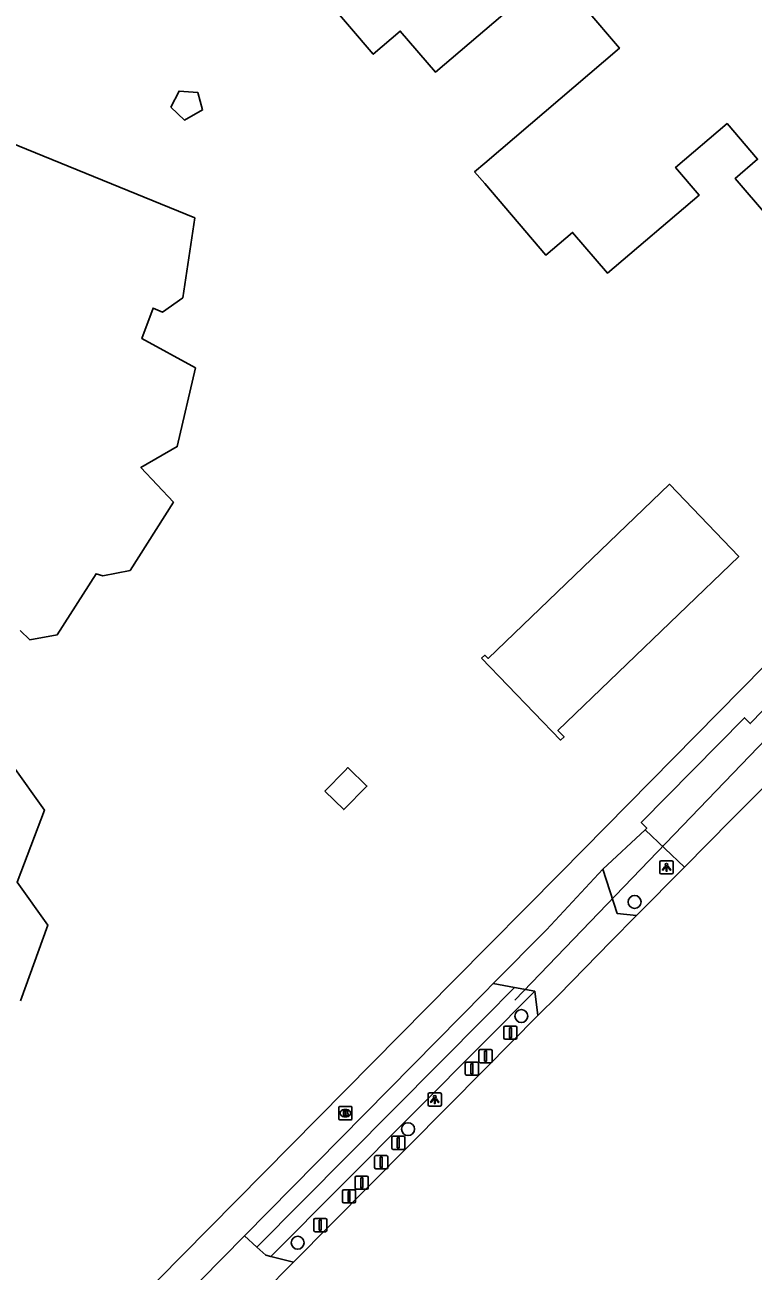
# Model space of a CAD drawing. Extents: x 162186 to 163152, y 385513 to 386513.
# Drawn here: x 162965.2 to 163020.3, y 386282.9 to 386377.2 of the extents above; entities that cross this region are included whole.
import ezdxf

# ---------------------------------------------------------------- set-up
doc = ezdxf.new("R2010")
doc.units = 0
for name, color, linetype in [('IMGEO_Afsluitpaal', 7, 'Continuous'), ('IMGEO_Boom', 7, 'Continuous'), ('IMGEO_Brandkraan', 7, 'Continuous'), ('IMGEO_Duiker', 7, 'Continuous'), ('IMGEO_Lichtpunt', 7, 'Continuous'), ('IMGEO_Pand', 7, 'Continuous'), ('IMGEO_Parkeervlak_halfverhard', 7, 'Continuous'), ('IMGEO_Rijbaan_lokaal_open', 7, 'Continuous'), ('IMGEO_Voetpad_open', 7, 'Continuous'), ('IMGEO_Waterloop', 7, 'Continuous')]:
    doc.layers.add(name, color=color, linetype=linetype)

msp = doc.modelspace()

# ---------------------------------------------------------------- linework, layer by layer
at = {"layer": 'IMGEO_Afsluitpaal'}
for p, q in [((163001.548, 386301.402), (163002.338, 386301.402)), ((163002.338, 386301.402), (163001.548, 386301.402)), ((163001.448, 386300.502), (163001.448, 386301.302)), ((163001.448, 386301.302), (163001.448, 386300.502)), ((163002.438, 386301.302), (163002.438, 386300.502)), ((163002.438, 386300.502), (163002.438, 386301.302)), ((162999.569, 386298.733), (162999.569, 386299.533)), ((162999.569, 386299.533), (162999.569, 386298.733)), ((162999.669, 386299.633), (163000.459, 386299.633)), ((163000.459, 386299.633), (162999.669, 386299.633)), ((163000.559, 386299.533), (163000.559, 386298.733)), ((163000.559, 386298.733), (163000.559, 386299.533)), ((163002.338, 386300.402), (163001.548, 386300.402)), ((163001.548, 386300.402), (163002.338, 386300.402)), ((162998.537, 386297.775), (162998.537, 386298.575)), ((162998.537, 386298.575), (162998.537, 386297.775)), ((162998.637, 386298.675), (162999.427, 386298.675)), ((162999.427, 386298.675), (162998.637, 386298.675)), ((162999.527, 386298.575), (162999.527, 386297.775)), ((162999.527, 386297.775), (162999.527, 386298.575)), ((163000.459, 386298.633), (162999.669, 386298.633)), ((162999.669, 386298.633), (163000.459, 386298.633)), ((162999.427, 386297.675), (162998.637, 386297.675)), ((162998.637, 386297.675), (162999.427, 386297.675)), ((162992.972, 386292.173), (162992.972, 386292.973)), ((162992.972, 386292.973), (162992.972, 386292.173)), ((162993.072, 386293.073), (162993.862, 386293.073)), ((162993.862, 386293.073), (162993.072, 386293.073)), ((162993.962, 386292.973), (162993.962, 386292.173)), ((162993.962, 386292.173), (162993.962, 386292.973)), ((162993.862, 386292.073), (162993.072, 386292.073)), ((162993.072, 386292.073), (162993.862, 386292.073)), ((162991.682, 386290.699), (162991.682, 386291.499)), ((162991.682, 386291.499), (162991.682, 386290.699)), ((162991.782, 386291.599), (162992.572, 386291.599)), ((162992.572, 386291.599), (162991.782, 386291.599)), ((162992.672, 386291.499), (162992.672, 386290.699)), ((162992.672, 386290.699), (162992.672, 386291.499)), ((162992.572, 386290.599), (162991.782, 386290.599)), ((162991.782, 386290.599), (162992.572, 386290.599)), ((162990.208, 386289.151), (162990.208, 386289.951)), ((162990.208, 386289.951), (162990.208, 386289.151)), ((162990.308, 386290.051), (162991.098, 386290.051)), ((162991.098, 386290.051), (162990.308, 386290.051)), ((162991.198, 386289.951), (162991.198, 386289.151)), ((162991.198, 386289.151), (162991.198, 386289.951)), ((162989.249, 386288.119), (162989.249, 386288.919)), ((162989.249, 386288.919), (162989.249, 386288.119)), ((162989.349, 386289.019), (162990.139, 386289.019)), ((162990.139, 386289.019), (162989.349, 386289.019)), ((162990.239, 386288.919), (162990.239, 386288.119)), ((162990.239, 386288.119), (162990.239, 386288.919)), ((162991.098, 386289.051), (162990.308, 386289.051)), ((162990.308, 386289.051), (162991.098, 386289.051)), ((162990.139, 386288.019), (162989.349, 386288.019)), ((162989.349, 386288.019), (162990.139, 386288.019)), ((162987.075, 386285.944), (162987.075, 386286.744)), ((162987.075, 386286.744), (162987.075, 386285.944)), ((162987.175, 386286.844), (162987.965, 386286.844)), ((162987.965, 386286.844), (162987.175, 386286.844)), ((162988.065, 386286.744), (162988.065, 386285.944)), ((162988.065, 386285.944), (162988.065, 386286.744)), ((162987.965, 386285.844), (162987.175, 386285.844)), ((162987.175, 386285.844), (162987.965, 386285.844))]:
    msp.add_line(p, q, dxfattribs=at)
for points in [[(163001.868, 386301.277), (163002.018, 386301.277), (163002.018, 386300.527), (163001.868, 386300.527), (163001.868, 386301.277)], [(162999.989, 386299.508), (163000.139, 386299.508), (163000.139, 386298.758), (162999.989, 386298.758), (162999.989, 386299.508)], [(162998.957, 386298.55), (162999.107, 386298.55), (162999.107, 386297.8), (162998.957, 386297.8), (162998.957, 386298.55)], [(162993.392, 386292.948), (162993.542, 386292.948), (162993.542, 386292.198), (162993.392, 386292.198), (162993.392, 386292.948)], [(162992.102, 386291.474), (162992.252, 386291.474), (162992.252, 386290.724), (162992.102, 386290.724), (162992.102, 386291.474)], [(162990.628, 386289.926), (162990.778, 386289.926), (162990.778, 386289.176), (162990.628, 386289.176), (162990.628, 386289.926)], [(162989.669, 386288.894), (162989.819, 386288.894), (162989.819, 386288.144), (162989.669, 386288.144), (162989.669, 386288.894)], [(162987.495, 386286.719), (162987.645, 386286.719), (162987.645, 386285.969), (162987.495, 386285.969), (162987.495, 386286.719)]]:
    msp.add_lwpolyline(points, dxfattribs=at)
for centre, start, end in [((163001.548, 386301.302), 90, 180), ((163001.548, 386301.302), 90, 180), ((163002.338, 386301.302), 0, 90), ((163002.338, 386301.302), 360, 90), ((163001.548, 386300.502), 180, 270), ((163001.548, 386300.502), 180, 270), ((163002.338, 386300.502), 270, 0), ((163002.338, 386300.502), 270, 0), ((162999.669, 386299.533), 90, 180), ((162999.669, 386299.533), 90, 180), ((163000.459, 386299.533), 0, 90), ((163000.459, 386299.533), 360, 90), ((162998.637, 386298.575), 90, 180), ((162998.637, 386298.575), 90, 180), ((162999.427, 386298.575), 0, 90), ((162999.427, 386298.575), 360, 90), ((162999.669, 386298.733), 180, 270), ((162999.669, 386298.733), 180, 270), ((163000.459, 386298.733), 270, 0), ((163000.459, 386298.733), 270, 0), ((162998.637, 386297.775), 180, 270), ((162998.637, 386297.775), 180, 270), ((162999.427, 386297.775), 270, 0), ((162999.427, 386297.775), 270, 0), ((162993.072, 386292.973), 90, 180), ((162993.072, 386292.973), 90, 180), ((162993.862, 386292.973), 0, 90), ((162993.862, 386292.973), 360, 90), ((162993.072, 386292.173), 180, 270), ((162993.072, 386292.173), 180, 270), ((162993.862, 386292.173), 270, 0), ((162993.862, 386292.173), 270, 0), ((162991.782, 386291.499), 90, 180), ((162991.782, 386291.499), 90, 180), ((162992.572, 386291.499), 0, 90), ((162992.572, 386291.499), 360, 90), ((162991.782, 386290.699), 180, 270), ((162991.782, 386290.699), 180, 270), ((162992.572, 386290.699), 270, 0), ((162992.572, 386290.699), 270, 0), ((162990.308, 386289.951), 90, 180), ((162990.308, 386289.951), 90, 180), ((162990.308, 386289.151), 180, 270), ((162990.308, 386289.151), 180, 270), ((162991.098, 386289.951), 0, 90), ((162991.098, 386289.951), 360, 90), ((162991.098, 386289.151), 270, 0), ((162991.098, 386289.151), 270, 0), ((162989.349, 386288.919), 90, 180), ((162989.349, 386288.919), 90, 180), ((162990.139, 386288.919), 0, 90), ((162990.139, 386288.919), 360, 90), ((162989.349, 386288.119), 180, 270), ((162989.349, 386288.119), 180, 270), ((162990.139, 386288.119), 270, 0), ((162990.139, 386288.119), 270, 0), ((162987.175, 386286.744), 90, 180), ((162987.175, 386286.744), 90, 180), ((162987.965, 386286.744), 0, 90), ((162987.965, 386286.744), 360, 90), ((162987.175, 386285.944), 180, 270), ((162987.175, 386285.944), 180, 270), ((162987.965, 386285.944), 270, 0), ((162987.965, 386285.944), 270, 0)]:
    msp.add_arc(centre, 0.1, start, end, dxfattribs=at)
at = {"layer": 'IMGEO_Boom'}
for centre in [(163011.334, 386310.795), (163002.773, 386302.16), (162994.209, 386293.603), (162985.863, 386285.006)]:
    msp.add_circle(centre, 0.489, dxfattribs=at)
at = {"layer": 'IMGEO_Brandkraan'}
for p, q in [((162988.968, 386294.387), (162988.968, 386295.239)), ((162989.043, 386295.313), (162989.895, 386295.313)), ((162989.456, 386295.093), (162989.481, 386295.093)), ((162989.969, 386295.239), (162989.969, 386294.387)), ((162989.895, 386294.313), (162989.043, 386294.313)), ((162989.479, 386294.533), (162989.454, 386294.533))]:
    msp.add_line(p, q, dxfattribs=at)
for points in [[(162988.968, 386294.387), (162988.968, 386295.239)], [(162989.043, 386295.313), (162989.895, 386295.313)], [(162989.316, 386295.013), (162989.316, 386294.613), (162989.529, 386294.613)], [(162989.547, 386295.013), (162989.316, 386295.013)], [(162989.495, 386294.932), (162989.441, 386294.932), (162989.441, 386294.856)], [(162989.441, 386294.856), (162989.494, 386294.856)], [(162989.969, 386295.239), (162989.969, 386294.387)], [(162989.895, 386294.313), (162989.043, 386294.313)], [(162989.503, 386294.78), (162989.441, 386294.78), (162989.441, 386294.699)], [(162989.441, 386294.699), (162989.503, 386294.699)]]:
    msp.add_lwpolyline(points, dxfattribs=at)
for centre, radius, start, end in [((162989.045, 386295.237), 0.0765, 91.55205, 178.44795), ((162989.045, 386295.237), 0.0765, 91.55205, 178.44795), ((162989.496, 386294.894), 0.0379, 267.82845, 90.93552), ((162989.551, 386294.868), 0.145, 59.4692, 91.53667), ((162989.576, 386294.915), 0.0922, 285.51372, 58.15012), ((162989.581, 386294.723), 0.105, 301.31148, 78.98903), ((162989.893, 386295.237), 0.0765, 1.55205, 88.44795), ((162989.893, 386295.237), 0.0765, 1.55205, 88.44795), ((162989.045, 386294.389), 0.0765, 181.55205, 268.44795), ((162989.045, 386294.389), 0.0765, 181.55205, 268.44795), ((162989.504, 386294.739), 0.0404, 269.87594, 90.50774), ((162989.535, 386294.864), 0.251, 268.66757, 293.53466), ((162989.893, 386294.389), 0.0765, 271.55205, 358.44795), ((162989.893, 386294.389), 0.0765, 271.55205, 358.44795)]:
    msp.add_arc(centre, radius, start, end, dxfattribs=at)
for centre, major_axis, ratio, start_param, end_param in [((162989.455, 386294.813), (-0.387, 0.002), 0.722429, 4.712389, 7.853982), ((162989.48, 386294.813), (-0.39, 0.002), 0.717154, 1.570796, 4.712389)]:
    msp.add_ellipse(centre, major_axis=major_axis, ratio=ratio, start_param=start_param, end_param=end_param, dxfattribs=at)
at = {"layer": 'IMGEO_Duiker'}
msp.add_lwpolyline([(163002.27, 386303.364), (163026.367, 386328.436)], dxfattribs=at)
at = {"layer": 'IMGEO_Lichtpunt'}
for p, q in [((163013.252, 386313.817), (163013.252, 386313.01)), ((163013.252, 386313.817), (163013.252, 386313.01)), ((163014.154, 386313.912), (163013.346, 386313.912)), ((163014.154, 386313.912), (163013.346, 386313.912)), ((163014.248, 386313.01), (163014.248, 386313.817)), ((163014.248, 386313.01), (163014.248, 386313.817)), ((163013.346, 386312.916), (163014.154, 386312.916)), ((163013.346, 386312.916), (163014.154, 386312.916)), ((162995.728, 386296.246), (162995.728, 386295.439)), ((162995.728, 386296.246), (162995.728, 386295.439)), ((162996.63, 386296.341), (162995.822, 386296.341)), ((162996.63, 386296.341), (162995.822, 386296.341)), ((162996.724, 386295.439), (162996.724, 386296.246)), ((162996.724, 386295.439), (162996.724, 386296.246)), ((162995.822, 386295.345), (162996.63, 386295.345)), ((162995.822, 386295.345), (162996.63, 386295.345))]:
    msp.add_line(p, q, dxfattribs=at)
for points in [[(163013.626, 386313.481), (163013.665, 386313.453), (163013.477, 386313.191), (163013.439, 386313.218), (163013.626, 386313.481)], [(163013.728, 386313.433), (163013.775, 386313.433), (163013.775, 386313.111), (163013.728, 386313.111), (163013.728, 386313.433)], [(163013.838, 386313.453), (163013.876, 386313.48), (163014.063, 386313.218), (163014.024, 386313.19), (163013.838, 386313.453)], [(162996.102, 386295.91), (162996.141, 386295.882), (162995.953, 386295.62), (162995.915, 386295.647), (162996.102, 386295.91)], [(162996.204, 386295.862), (162996.251, 386295.862), (162996.251, 386295.54), (162996.204, 386295.54), (162996.204, 386295.862)], [(162996.314, 386295.882), (162996.352, 386295.909), (162996.539, 386295.647), (162996.5, 386295.619), (162996.314, 386295.882)]]:
    msp.add_lwpolyline(points, dxfattribs=at)
for centre in [(163013.751, 386313.615), (162996.227, 386296.044)]:
    msp.add_circle(centre, 0.0994, dxfattribs=at)
for centre, start, end in [((163013.346, 386313.817), 90, 180), ((163013.346, 386313.817), 90, 180), ((163014.154, 386313.817), 0, 90), ((163014.154, 386313.817), 0, 90), ((163013.346, 386313.01), 180, 270), ((163013.346, 386313.01), 180, 270), ((163014.154, 386313.01), 270, 0), ((163014.154, 386313.01), 270, 360), ((162995.822, 386296.246), 90, 180), ((162995.822, 386296.246), 90, 180), ((162996.63, 386296.246), 0, 90), ((162996.63, 386296.246), 0, 90), ((162995.822, 386295.439), 180, 270), ((162995.822, 386295.439), 180, 270), ((162996.63, 386295.439), 270, 0), ((162996.63, 386295.439), 270, 360)]:
    msp.add_arc(centre, 0.0946, start, end, dxfattribs=at)
at = {"layer": 'IMGEO_Pand'}
for points in [[(163003.231, 386379.523), (162996.272, 386373.582), (162993.623, 386376.685), (162991.577, 386374.939), (162986.199, 386381.239)], [(163042.379, 386379.332), (163033.568, 386371.81), (163034.182, 386371.091), (163033.894, 386370.845), (163026.537, 386364.563), (163025.297, 386366.016), (163021.39, 386362.68), (163018.942, 386365.547), (163020.632, 386366.99), (163018.322, 386369.694), (163014.438, 386366.378), (163016.227, 386364.282), (163009.291, 386358.361), (163006.648, 386361.457), (163004.625, 386359.73), (163000, 386365.147), (162999.238, 386366.04), (163000, 386366.691), (163010.193, 386375.393), (163007.651, 386378.37)], [(162976.286, 386370.922), (162976.895, 386372.152), (162978.314, 386372.031), (162978.679, 386370.72), (162977.306, 386369.952), (162976.286, 386370.922)], [(162962.191, 386369.037), (162978.08, 386362.55), (162977.192, 386356.507), (162975.64, 386355.431), (162974.926, 386355.733), (162974.079, 386353.438), (162978.147, 386351.208), (162976.76, 386345.252), (162974.01, 386343.668), (162976.469, 386341.036), (162973.195, 386335.864), (162971.121, 386335.479), (162970.628, 386335.626), (162967.684, 386331.007), (162965.625, 386330.63), (162964.89, 386331.322)], [(162999.768, 386329.243), (163000, 386329.467), (163000.27, 386329.22), (163013.962, 386342.396), (163019.213, 386336.939), (163005.536, 386323.778), (163006.005, 386323.291), (163005.741, 386323.036), (162999.768, 386329.243)], [(162964.285, 386321.16), (162966.715, 386317.735), (162964.65, 386312.292), (162966.968, 386309.04), (162964.912, 386303.32)], [(162987.921, 386319.177), (162989.459, 386320.747), (162989.666, 386320.958), (162991.092, 386319.561), (162989.347, 386317.78), (162987.921, 386319.177)]]:
    msp.add_lwpolyline(points, dxfattribs=at)
at = {"layer": 'IMGEO_Parkeervlak_halfverhard'}
msp.add_lwpolyline([(163012.131, 386316.262), (163015.102, 386313.421)], dxfattribs=at)
at = {"layer": 'IMGEO_Rijbaan_lokaal_open'}
for points in [[(163027.098, 386325.528), (163023.858, 386322.26), (163018.671, 386317.024), (163015.102, 386313.421)], [(163015.102, 386313.421), (163011.476, 386309.761)], [(163011.476, 386309.761), (163009.549, 386307.811), (163006.627, 386304.81), (163005.548, 386303.724), (163004.023, 386302.19)], [(163004.023, 386302.19), (163000, 386298.143), (162985.559, 386283.541)], [(162985.559, 386283.541), (162980.87, 386278.8)]]:
    msp.add_lwpolyline(points, dxfattribs=at)
at = {"layer": 'IMGEO_Voetpad_open'}
for points in [[(162925.972, 386232.4), (162928.11, 386234.369), (162936.084, 386242.543), (162940.031, 386246.528), (162959.911, 386266.582), (162977.136, 386284.048), (162997.683, 386304.871), (163005.731, 386313.003), (163017.667, 386325.124), (163028.042, 386335.652), (163034.43, 386342.186)], [(163023.932, 386328.264), (163020.076, 386324.285), (163019.643, 386324.727), (163011.834, 386316.804), (163012.258, 386316.381), (163012.131, 386316.262)], [(163012.131, 386316.262), (163008.931, 386313.265)], [(163008.931, 386313.265), (163004.662, 386308.678), (163000.637, 386304.612)], [(163011.476, 386309.761), (163010.017, 386309.927), (163008.931, 386313.265)], [(162981.834, 386285.52), (163000, 386303.965), (163000.637, 386304.612)], [(163000.637, 386304.612), (163002.253, 386304.32)], [(163002.253, 386304.32), (163003.786, 386304.043)], [(163003.786, 386304.043), (163004.023, 386302.19)], [(162978.545, 386282.186), (162981.834, 386285.52)], [(162982.77, 386284.68), (162981.834, 386285.52)], [(162982.77, 386284.68), (162983.459, 386284.062), (162983.845, 386283.966)], [(162983.845, 386283.966), (162985.559, 386283.541)]]:
    msp.add_lwpolyline(points, dxfattribs=at)
at = {"layer": 'IMGEO_Waterloop'}
for points in [[(163002.253, 386304.32), (163000, 386302.049), (162982.77, 386284.68)], [(162983.845, 386283.966), (163000, 386300.231), (163003.786, 386304.043)]]:
    msp.add_lwpolyline(points, dxfattribs=at)

doc.saveas('drawing.dxf')
